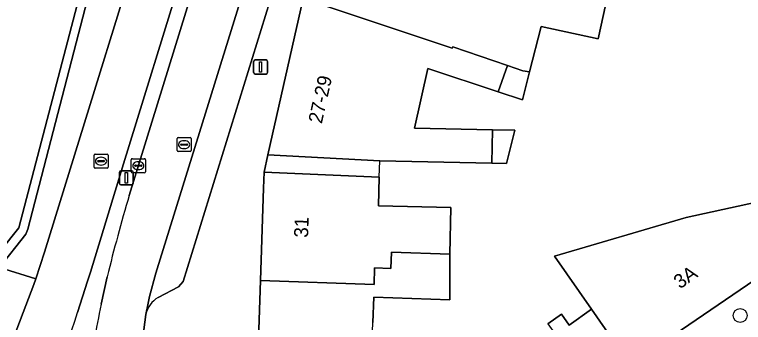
# Model space of a CAD drawing. Extents: x 161771 to 163125, y 382475 to 383179.
# Drawn here: x 161797.6 to 161849.5, y 383037.6 to 383059.6 of the extents above; entities that cross this region are included whole.
import ezdxf

# ---------------------------------------------------------------- set-up
doc = ezdxf.new("R2010")
doc.units = 0
for name, color, linetype in [('IMGEO_Boom', 7, 'Continuous'), ('IMGEO_Erf', 7, 'Continuous'), ('IMGEO_Fietspad_gesloten', 7, 'Continuous'), ('IMGEO_Groenvoorziening', 7, 'Continuous'), ('IMGEO_Kademuur', 7, 'Continuous'), ('IMGEO_Kolk', 7, 'Continuous'), ('IMGEO_Lichtmast', 7, 'Continuous'), ('IMGEO_Pand', 7, 'Continuous'), ('IMGEO_Pand_nummerreeks', 7, 'Continuous'), ('IMGEO_Pand_overbouw', 7, 'Continuous'), ('IMGEO_Parkeervlak_open', 7, 'Continuous'), ('IMGEO_Rijbaan_lokaal_gesloten', 7, 'Continuous'), ('IMGEO_Rioolput', 7, 'Continuous'), ('IMGEO_Verkeerseiland_open', 7, 'Continuous'), ('IMGEO_Voetpad_open', 7, 'Continuous')]:
    doc.layers.add(name, color=color, linetype=linetype)

msp = doc.modelspace()

# ---------------------------------------------------------------- linework, layer by layer
at = {"layer": 'IMGEO_Boom'}
msp.add_circle((161849.263, 383038.123), 0.489, dxfattribs=at)
at = {"layer": 'IMGEO_Erf'}
for points in [[(161839.861, 383061.112), (161839.152, 383057.824), (161835.095, 383058.698), (161834.278, 383055.477), (161833.773, 383053.487), (161832.05, 383054.057), (161827.043, 383055.714), (161826.09, 383051.452), (161831.624, 383051.343), (161833.221, 383051.312), (161832.622, 383048.953), (161831.578, 383048.973), (161823.604, 383049.13), (161815.655, 383049.557), (161815.381, 383048.33), (161823.577, 383047.97), (161823.53, 383045.938), (161828.668, 383045.819), (161828.59, 383042.485), (161828.59, 383039.239), (161823.177, 383039.433), (161823.112, 383037.617)], [(161835.573, 383037.532), (161836.554, 383038.221), (161837.098, 383037.446), (161838.693, 383038.565), (161836.046, 383042.337), (161845.422, 383045.112), (161851.742, 383046.468)]]:
    msp.add_lwpolyline(points, dxfattribs=at)
at = {"layer": 'IMGEO_Fietspad_gesloten'}
for points in [[(161802.1, 383038.347), (161802.818, 383040.568), (161803.022, 383041.219), (161805.376, 383048.932), (161813.962, 383076.777), (161819.067, 383092.338)], [(161814.386, 383089.376), (161808.605, 383071.283), (161799.736, 383042.637), (161799.138, 383040.744), (161799.133, 383040.729), (161798.993, 383040.335), (161797.201, 383035.645), (161794.187, 383028.227), (161793.423, 383026.369), (161793.412, 383026.344)]]:
    msp.add_lwpolyline(points, dxfattribs=at)
msp.add_arc((161649.665, 383087.326), 160.11, 338.436, 342.18722, dxfattribs=at)
at = {"layer": 'IMGEO_Groenvoorziening'}
msp.add_lwpolyline([(161788.021, 383031.973), (161797.928, 383044.363), (161803.389, 383065.345), (161805.353, 383072.342), (161807.521, 383079.423), (161809.574, 383085.493), (161814.046, 383098.108), (161817.154, 383106.389), (161815.229, 383107.264), (161813.05, 383102.644), (161813.848, 383102.242), (161812.652, 383100.039), (161812.101, 383100.413), (161810.271, 383096.076), (161796.354, 383066.246), (161789.602, 383050.74), (161783.476, 383035.573)], close=True, dxfattribs=at)
at = {"layer": 'IMGEO_Kademuur'}
msp.add_lwpolyline([(161817.647, 383105.91), (161820.709, 383112.484), (161818.996, 383113.28), (161818.428, 383113.544), (161818.262, 383113.192), (161819.915, 383112.35), (161817.154, 383106.389), (161814.046, 383098.108), (161809.574, 383085.493), (161807.521, 383079.423), (161805.353, 383072.342), (161803.389, 383065.345), (161797.928, 383044.363), (161788.021, 383031.973), (161788.558, 383031.561), (161796.51, 383041.531), (161798.418, 383043.924), (161798.572, 383044.26), (161802.967, 383061.318), (161805.993, 383072.237), (161808.132, 383079.23), (161810.189, 383085.322), (161814.66, 383097.898)], close=True, dxfattribs=at)
at = {"layer": 'IMGEO_Kolk'}
for p, q in [((161805.924, 383048.364), (161805.924, 383049.216)), ((161805.999, 383049.29), (161806.851, 383049.29)), ((161806.412, 383049.07), (161806.437, 383049.07)), ((161806.925, 383049.216), (161806.925, 383048.364)), ((161806.183, 383048.784), (161806.183, 383048.796)), ((161806.621, 383048.747), (161806.223, 383048.747)), ((161806.226, 383048.833), (161806.624, 383048.833)), ((161806.435, 383048.51), (161806.41, 383048.51)), ((161806.667, 383048.796), (161806.667, 383048.784)), ((161806.851, 383048.29), (161805.999, 383048.29))]:
    msp.add_line(p, q, dxfattribs=at)
for points in [[(161805.924, 383048.364), (161805.924, 383049.216)], [(161805.999, 383049.29), (161806.851, 383049.29)], [(161806.925, 383049.216), (161806.925, 383048.364)], [(161806.851, 383048.29), (161805.999, 383048.29)]]:
    msp.add_lwpolyline(points, dxfattribs=at)
for centre, radius, start, end in [((161806.001, 383049.214), 0.0765, 91.552, 178.448), ((161806.001, 383049.214), 0.0765, 91.552, 178.448), ((161806.849, 383049.214), 0.0765, 1.552, 88.448), ((161806.849, 383049.214), 0.0765, 1.552, 88.448), ((161806.223, 383048.793), 0.0403, 85.8775, 175.7526), ((161806.22, 383048.783), 0.0366, 178.938, 274.7102), ((161806.624, 383048.79), 0.043, 264.8664, 352.4533), ((161806.628, 383048.795), 0.0386, 1.7309, 96.639), ((161806.001, 383048.366), 0.0765, 181.552, 268.448), ((161806.001, 383048.366), 0.0765, 181.552, 268.448), ((161806.849, 383048.366), 0.0765, 271.552, 358.448), ((161806.849, 383048.366), 0.0765, 271.552, 358.448)]:
    msp.add_arc(centre, radius, start, end, dxfattribs=at)
for centre, major_axis, ratio, start_param, end_param in [((161806.411, 383048.79), (-0.387, 0.002), 0.722429, 4.712389, 7.853982), ((161806.436, 383048.79), (-0.39, 0.002), 0.717154, 1.570796, 4.712389)]:
    msp.add_ellipse(centre, major_axis=major_axis, ratio=ratio, start_param=start_param, end_param=end_param, dxfattribs=at)
at = {"layer": 'IMGEO_Lichtmast'}
for p, q in [((161814.731, 383056.319), (161815.521, 383056.319)), ((161815.521, 383056.319), (161814.731, 383056.319)), ((161814.631, 383055.419), (161814.631, 383056.219)), ((161814.631, 383056.219), (161814.631, 383055.419)), ((161815.621, 383056.219), (161815.621, 383055.419)), ((161815.621, 383055.419), (161815.621, 383056.219)), ((161815.521, 383055.319), (161814.731, 383055.319)), ((161814.731, 383055.319), (161815.521, 383055.319)), ((161805.074, 383047.52), (161805.074, 383048.32)), ((161805.074, 383048.32), (161805.074, 383047.52)), ((161805.174, 383048.42), (161805.964, 383048.42)), ((161805.964, 383048.42), (161805.174, 383048.42)), ((161806.064, 383048.32), (161806.064, 383047.52)), ((161806.064, 383047.52), (161806.064, 383048.32)), ((161805.964, 383047.42), (161805.174, 383047.42)), ((161805.174, 383047.42), (161805.964, 383047.42))]:
    msp.add_line(p, q, dxfattribs=at)
for points in [[(161815.051, 383056.194), (161815.201, 383056.194), (161815.201, 383055.444), (161815.051, 383055.444), (161815.051, 383056.194)], [(161805.494, 383048.295), (161805.644, 383048.295), (161805.644, 383047.545), (161805.494, 383047.545), (161805.494, 383048.295)]]:
    msp.add_lwpolyline(points, dxfattribs=at)
for centre, start, end in [((161814.731, 383056.219), 90, 180), ((161814.731, 383056.219), 90, 180), ((161815.521, 383056.219), 0, 90), ((161815.521, 383056.219), 360, 90), ((161814.731, 383055.419), 180, 270), ((161814.731, 383055.419), 180, 270), ((161815.521, 383055.419), 270, 0), ((161815.521, 383055.419), 270, 0), ((161805.174, 383048.32), 90, 180), ((161805.174, 383048.32), 90, 180), ((161805.964, 383048.32), 0, 90), ((161805.964, 383048.32), 360, 90), ((161805.174, 383047.52), 180, 270), ((161805.174, 383047.52), 180, 270), ((161805.964, 383047.52), 270, 0), ((161805.964, 383047.52), 270, 0)]:
    msp.add_arc(centre, 0.1, start, end, dxfattribs=at)
at = {"layer": 'IMGEO_Pand'}
for points in [[(161839.861, 383061.112), (161819.491, 383064.88), (161818.217, 383061.016), (161818.149, 383060.711), (161828.776, 383057.151), (161828.805, 383057.267), (161832.694, 383055.924), (161833.796, 383055.543), (161834.278, 383055.477), (161835.095, 383058.698), (161839.152, 383057.824)], [(161832.05, 383054.057), (161832.694, 383055.924), (161828.805, 383057.267), (161828.776, 383057.151), (161818.149, 383060.711), (161815.655, 383049.557), (161823.604, 383049.13), (161831.578, 383048.973), (161831.624, 383051.343), (161826.09, 383051.452), (161827.043, 383055.714)], [(161834.278, 383055.477), (161833.796, 383055.543), (161832.694, 383055.924), (161832.05, 383054.057), (161833.773, 383053.487)], [(161831.624, 383051.343), (161831.578, 383048.973), (161832.622, 383048.953), (161833.221, 383051.312)], [(161828.59, 383042.485), (161828.668, 383045.819), (161823.53, 383045.938), (161823.577, 383047.97), (161815.381, 383048.33), (161815.343, 383047.183), (161815.122, 383040.624), (161823.206, 383040.34), (161823.247, 383041.511), (161824.404, 383041.47), (161824.445, 383042.632)], [(161852.173, 383043.624), (161851.742, 383046.468), (161845.422, 383045.112), (161836.046, 383042.337), (161838.693, 383038.565), (161841.429, 383034.604), (161852.406, 383042.092)], [(161828.59, 383042.485), (161824.445, 383042.632), (161824.404, 383041.47), (161823.247, 383041.511), (161823.206, 383040.34), (161815.122, 383040.624), (161814.864, 383032.919), (161822.935, 383032.675), (161823.112, 383037.617), (161823.177, 383039.433), (161828.59, 383039.239)], [(161841.429, 383034.604), (161838.693, 383038.565), (161837.098, 383037.446), (161836.554, 383038.221), (161835.573, 383037.532), (161836.114, 383036.761), (161831.656, 383033.633), (161835.941, 383027.526), (161842.782, 383032.29), (161842.742, 383032.329), (161842.312, 383032.961), (161841.266, 383034.493)]]:
    msp.add_lwpolyline(points, close=True, dxfattribs=at)
at = {"layer": 'IMGEO_Pand_overbouw'}
msp.add_lwpolyline([(161823.577, 383047.97), (161823.604, 383049.13), (161815.655, 383049.557), (161815.381, 383048.33)], close=True, dxfattribs=at)
at = {"layer": 'IMGEO_Parkeervlak_open'}
for points in [[(161829.752, 383108.038), (161826.262, 383098.831), (161823.104, 383090.143), (161821.952, 383086.649), (161821.927, 383086.574), (161816.712, 383070.308), (161815.282, 383065.695), (161807.77, 383041.45), (161807.676, 383041.135), (161807.23, 383039.468), (161807.125, 383039.001), (161806.963, 383038.2)], [(161807.828, 383039.414), (161809.295, 383040.175), (161809.606, 383040.549), (161816.399, 383062.502)]]:
    msp.add_lwpolyline(points, dxfattribs=at)
msp.add_arc((161808.908, 383037.729), 2.001, 122.6612, 166.3975, dxfattribs=at)
at = {"layer": 'IMGEO_Rijbaan_lokaal_gesloten'}
for points in [[(161805.693, 383028.951), (161806.006, 383030.906), (161806.276, 383032.901), (161806.963, 383038.2), (161807.125, 383039.001), (161807.23, 383039.468), (161807.676, 383041.135), (161807.77, 383041.45), (161815.282, 383065.695), (161816.712, 383070.308), (161821.927, 383086.574), (161821.952, 383086.649), (161823.104, 383090.143), (161826.262, 383098.831), (161829.752, 383108.038), (161830.292, 383109.409), (161831.714, 383112.634)], [(161814.967, 383076.408), (161805.775, 383046.673)], [(161804.21, 383040.882), (161803.779, 383038.93)]]:
    msp.add_lwpolyline(points, dxfattribs=at)
for centre, radius, start, end in [((161923.137, 383011.849), 122.419, 163.4733, 166.28117), ((162086.242, 382982.024), 288.138, 168.60952, 169.67131)]:
    msp.add_arc(centre, radius, start, end, dxfattribs=at)
at = {"layer": 'IMGEO_Rioolput'}
for p, q in [((161809.184, 383049.866), (161809.184, 383050.718)), ((161809.259, 383050.792), (161810.111, 383050.792)), ((161809.672, 383050.572), (161809.697, 383050.572)), ((161810.185, 383050.718), (161810.185, 383049.866)), ((161809.443, 383050.286), (161809.443, 383050.298)), ((161809.881, 383050.249), (161809.483, 383050.249)), ((161809.486, 383050.335), (161809.884, 383050.335)), ((161809.695, 383050.012), (161809.67, 383050.012)), ((161809.927, 383050.298), (161809.927, 383050.286)), ((161803.271, 383048.688), (161803.271, 383049.54)), ((161803.346, 383049.614), (161804.198, 383049.614)), ((161804.272, 383049.54), (161804.272, 383048.688)), ((161810.111, 383049.792), (161809.259, 383049.792)), ((161803.53, 383049.108), (161803.53, 383049.12)), ((161803.968, 383049.071), (161803.57, 383049.071)), ((161803.573, 383049.157), (161803.971, 383049.157)), ((161803.759, 383049.394), (161803.784, 383049.394)), ((161804.014, 383049.12), (161804.014, 383049.108)), ((161804.198, 383048.614), (161803.346, 383048.614)), ((161803.782, 383048.834), (161803.757, 383048.834))]:
    msp.add_line(p, q, dxfattribs=at)
for points in [[(161809.184, 383049.866), (161809.184, 383050.718)], [(161809.259, 383050.792), (161810.111, 383050.792)], [(161810.185, 383050.718), (161810.185, 383049.866)], [(161803.271, 383048.688), (161803.271, 383049.54)], [(161803.346, 383049.614), (161804.198, 383049.614)], [(161804.272, 383049.54), (161804.272, 383048.688)], [(161810.111, 383049.792), (161809.259, 383049.792)], [(161804.198, 383048.614), (161803.346, 383048.614)]]:
    msp.add_lwpolyline(points, dxfattribs=at)
for centre, radius, start, end in [((161809.261, 383050.716), 0.0765, 91.552, 178.448), ((161809.261, 383050.716), 0.0765, 91.552, 178.448), ((161810.109, 383050.716), 0.0765, 1.552, 88.448), ((161810.109, 383050.716), 0.0765, 1.552, 88.448), ((161809.483, 383050.295), 0.0403, 85.8775, 175.7526), ((161809.48, 383050.285), 0.0366, 178.938, 274.7102), ((161809.884, 383050.292), 0.043, 264.8664, 352.4533), ((161809.888, 383050.297), 0.0386, 1.7309, 96.639), ((161803.348, 383049.538), 0.0765, 91.552, 178.448), ((161803.348, 383049.538), 0.0765, 91.552, 178.448), ((161804.196, 383049.538), 0.0765, 1.552, 88.448), ((161804.196, 383049.538), 0.0765, 1.552, 88.448), ((161809.261, 383049.868), 0.0765, 181.552, 268.448), ((161809.261, 383049.868), 0.0765, 181.552, 268.448), ((161810.109, 383049.868), 0.0765, 271.552, 358.448), ((161810.109, 383049.868), 0.0765, 271.552, 358.448), ((161803.57, 383049.117), 0.0403, 85.8775, 175.7526), ((161803.567, 383049.107), 0.0366, 178.938, 274.7102), ((161803.971, 383049.114), 0.043, 264.8664, 352.4533), ((161803.975, 383049.119), 0.0386, 1.7309, 96.639), ((161803.348, 383048.69), 0.0765, 181.552, 268.448), ((161803.348, 383048.69), 0.0765, 181.552, 268.448), ((161804.196, 383048.69), 0.0765, 271.552, 358.448), ((161804.196, 383048.69), 0.0765, 271.552, 358.448)]:
    msp.add_arc(centre, radius, start, end, dxfattribs=at)
for centre, major_axis, ratio, start_param, end_param in [((161809.671, 383050.292), (-0.387, 0.002), 0.722429, 4.712389, 7.853982), ((161809.696, 383050.292), (-0.39, 0.002), 0.717154, 1.570796, 4.712389), ((161803.758, 383049.114), (-0.387, 0.002), 0.722429, 4.712389, 7.853982), ((161803.783, 383049.114), (-0.39, 0.002), 0.717154, 1.570796, 4.712389)]:
    msp.add_ellipse(centre, major_axis=major_axis, ratio=ratio, start_param=start_param, end_param=end_param, dxfattribs=at)
at = {"layer": 'IMGEO_Verkeerseiland_open'}
for points in [[(161823.905, 383105.611), (161819.067, 383092.338), (161813.962, 383076.777), (161805.376, 383048.932), (161803.022, 383041.219), (161802.818, 383040.568), (161802.1, 383038.347)], [(161805.775, 383046.673), (161814.967, 383076.408)], [(161803.779, 383038.93), (161804.21, 383040.882)]]:
    msp.add_lwpolyline(points, dxfattribs=at)
for centre, radius, start, end in [((161923.137, 383011.849), 122.419, 163.4733, 166.28117), ((162086.242, 382982.024), 288.138, 168.60952, 169.67131), ((161649.665, 383087.326), 160.11, 338.436, 342.18722)]:
    msp.add_arc(centre, radius, start, end, dxfattribs=at)
at = {"layer": 'IMGEO_Voetpad_open'}
for points in [[(161835.59, 383145.328), (161833.289, 383146.427), (161832.172, 383144.047), (161833.251, 383143.535), (161818.996, 383113.28), (161820.709, 383112.484), (161817.647, 383105.91), (161814.66, 383097.898), (161810.189, 383085.322), (161808.132, 383079.23), (161805.993, 383072.237), (161802.967, 383061.318), (161798.572, 383044.26), (161798.418, 383043.924), (161796.51, 383041.531), (161799.133, 383040.729), (161799.138, 383040.744), (161799.736, 383042.637), (161808.605, 383071.283), (161814.386, 383089.376)], [(161816.268, 383014.386), (161818.421, 383012.725), (161818.125, 383017.273), (161815.123, 383031.829), (161814.864, 383032.919), (161815.122, 383040.624), (161815.343, 383047.183), (161815.381, 383048.33), (161815.655, 383049.557), (161818.149, 383060.711), (161818.217, 383061.016), (161819.491, 383064.88), (161821.163, 383069.953), (161823.15, 383075.826), (161824.964, 383081.188), (161826.886, 383086.928), (161828.496, 383091.74), (161830.027, 383096.314), (161830.121, 383096.594), (161831.842, 383101.546), (161833.724, 383106.958), (161836.053, 383112.233), (161838.104, 383116.879)], [(161816.399, 383062.502), (161809.606, 383040.549), (161809.295, 383040.175), (161807.828, 383039.414)], [(161852.406, 383042.092), (161841.429, 383034.604), (161841.266, 383034.493), (161842.312, 383032.961), (161842.742, 383032.329), (161842.782, 383032.29), (161835.941, 383027.526), (161828.92, 383022.637), (161828.817, 383022.565), (161828.794, 383022.597), (161828.165, 383022.151), (161827.104, 383021.398), (161826.126, 383020.704), (161822.488, 383018.123), (161822.25, 383018.481), (161818.125, 383017.273), (161818.421, 383012.725), (161822.216, 383017.393), (161823.841, 383016.072), (161824.878, 383017.351)], [(161799.133, 383040.729), (161796.51, 383041.531), (161788.558, 383031.561), (161788.021, 383031.973), (161787.756, 383031.572), (161787.13, 383030.039), (161787.728, 383029.567), (161789.309, 383028.325)], [(161793.412, 383026.344), (161793.423, 383026.369), (161794.187, 383028.227), (161797.201, 383035.645), (161798.993, 383040.335), (161799.133, 383040.729)], [(161806.963, 383038.2), (161806.276, 383032.901), (161806.006, 383030.906), (161805.693, 383028.951)]]:
    msp.add_lwpolyline(points, dxfattribs=at)
msp.add_arc((161808.908, 383037.729), 2.001, 122.6612, 166.3975, dxfattribs=at)

# ---------------------------------------------------------------- texts
at = {"layer": 'IMGEO_Pand_nummerreeks'}
for s, rotation, p in [('27-29', 77.4925, (161819.485, 383051.74)), ('31', 88.075, (161818.506, 383043.654)), ('3A', 35.0593, (161844.977, 383039.981))]:
    msp.add_text(s, height=1, rotation=rotation, dxfattribs=at).set_placement(p)

doc.saveas('drawing.dxf')
